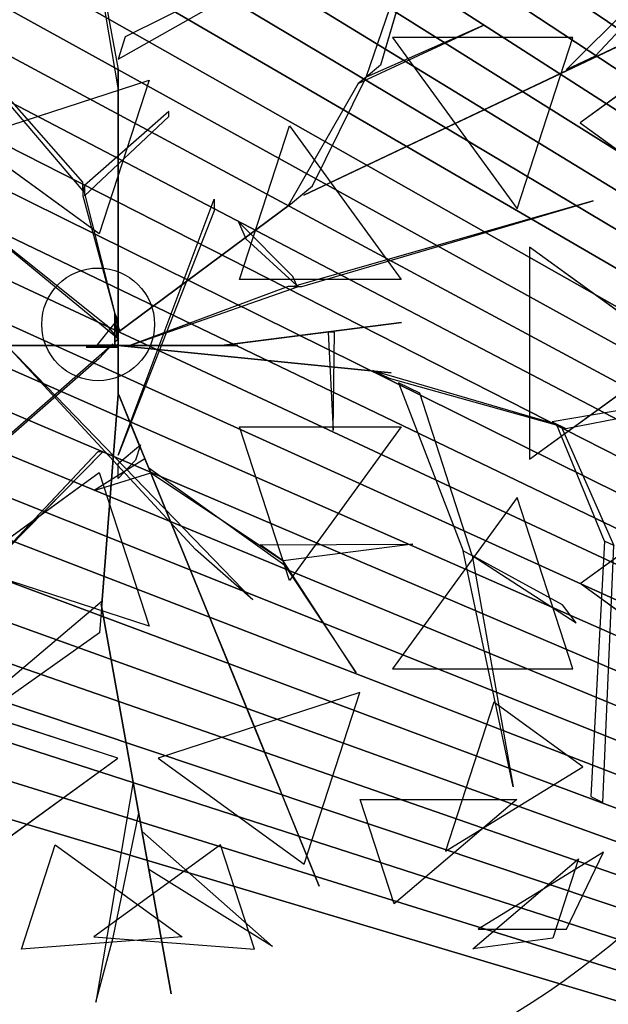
# Model space of a CAD drawing. Extents: x 22936 to 50368, y -4877 to 31080.
# Tile 338 of 601: x 47509 to 47692, y 3188 to 3494. Entities that reach past the tile are written whole.
import ezdxf

# ---------------------------------------------------------------- set-up
doc = ezdxf.new("R2010")
doc.units = 0
doc.layers.get('0').update_dxf_attribs({"linetype": 'CONTINUOUS'})
for name, color, linetype in [('00_TRACE_ARBRE', 3, 'CONTINUOUS'), ('00_TRACE_RDC', 241, 'CONTINUOUS'), ('08_AMENAGEMENTS_EXTERIEURS', 253, 'CONTINUOUS'), ('09_VEGETATION', 134, 'CONTINUOUS')]:
    doc.layers.add(name, color=color, linetype=linetype)

# ---------------------------------------------------------------- blocks, each defined once
blk = doc.blocks.new('TREE_GEOMETRIC_ROUND')
at = {"color": 7}
for p, q in [((659.8, 629.4, 4074.4), (845.8, 1171, 4367.3)), ((845.8, 1171, 4367.3), (695.2, 658.9, 4126.7)), ((-35.6, 1083.8, 3300.2), (43.9, 648.6, 2772)), ((-664.3, 1074, 5052.5), (-43.9, 347.3, 3886.1)), ((-43.9, 368.2, 3797.1), (-664.3, 1074, 5042)), ((43.9, 602.6, 2829.5), (-35.6, 1071.2, 3326.4)), ((1157, 647.6, 3462.4), (1550.3, 1040.4, 3357.8)), ((440.3, 918.1, 4074.4), (61.4, 729.6, 2965.5)), ((1444.2, 912, 3431), (1228.9, 681.4, 3488.5)), ((43.9, 673.7, 2892.3), (432.8, 894.1, 4074.4)), ((504.8, 335.9, 3415.3), (1641.7, 875.3, 3593.2)), ((1641.7, 875.3, 3593.2), (504.8, 335.9, 3357.8)), ((640.5, 613.4, 4105.7), (950.7, 757.4, 4806.6)), ((950.7, 757.4, 4806.6), (659.8, 629.4, 4074.4)), ((61.4, 729.6, 2965.5), (43.9, 673.7, 2892.3)), ((725, 728.2, 5468.4), (1034.7, 302, 5468.4)), ((1173.2, 728.2, 5178.3), (725, 728.2, 5468.4)), ((1034.7, 302, 5468.4), (1173.2, 728.2, 5178.3)), ((1228.9, 681.4, 3488.5), (1157, 647.6, 3462.4)), ((1412.1, 676.5, 2902.3), (1191.4, 516.2, 2577.8)), ((43.9, 648.6, 2772), (43.9, 602.6, 2829.5)), ((43.9, 8.4, 1966.5), (43.9, 648.6, 2772)), ((695.2, 658.9, 4126.7), (659.8, 629.4, 4074.4)), ((-327.8, 475.9, 5644.3), (120.7, 621.6, 5644.3)), ((120.7, 621.6, 5644.3), (-3.3, 240.2, 5736.5)), ((640.5, 613.4, 4105.7), (465.5, 308.8, 3415.3)), ((526.6, 359.6, 3415.3), (659.8, 629.4, 4074.4)), ((659.8, 629.4, 4074.4), (640.5, 613.4, 4105.7)), ((43.9, 602.6, 2829.5), (43.9, -41.8, 1966.5)), ((169.5, 544, 4498), (-39.8, 359.9, 3797.1)), ((169.5, 531.4, 4498), (169.5, 544, 4498)), ((-39.8, 334.8, 3870.4), (169.5, 531.4, 4498)), ((1191.4, 516.2, 2577.8), (1506.2, 287.5, 2829.7)), ((345.4, 126.8, 5736.5), (469.4, 508.3, 5644.3)), ((469.4, 508.3, 5644.3), (746.6, 126.8, 5644.3)), ((-3.3, 240.2, 5736.5), (-327.8, 475.9, 5644.3)), ((-43.9, 347.3, 3886.1), (-43.9, 368.2, 3797.1)), ((-43.9, 359.9, 3797.1), (-43.9, 334.8, 3870.4)), ((48.1, -4.2, 2364), (-43.9, 359.9, 3797.1)), ((-39.8, 359.9, 3797.1), (-39.8, 334.8, 3870.4)), ((471.9, 314.1, 3415.3), (526.6, 359.6, 3415.3)), ((-43.9, 334.8, 3870.4), (48.1, -4.2, 2510.4)), ((43.9, -309.6, 4440.5), (282.4, 326.4, 5654)), ((282.4, 326.4, 5654), (282.4, 297.1, 5491.8)), ((1223.9, 322.2, 5052.5), (479.1, 108.8, 3886.1)), ((500, 108.8, 3797.1), (1223.9, 322.2, 5042)), ((504.8, 335.9, 3357.8), (504.8, 335.9, 3415.3)), ((1223.9, 322.2, 5042), (1223.9, 322.2, 5052.5)), ((43.9, -4.2, 2510.4), (471.9, 314.1, 3357.8)), ((471.9, 314.1, 3415.3), (43.9, -4.2, 2583.7)), ((282.4, 297.1, 5491.8), (43.9, -309.6, 4513.7)), ((465.5, 308.8, 3415.3), (471.9, 314.1, 3415.3)), ((471.9, 314.1, 3357.8), (471.9, 314.1, 3415.3)), ((-330.3, 289.4, 3300.2), (15, 12.8, 2772)), ((45.1, -22, 2829.5), (-322, 279.9, 3326.4)), ((342.6, 270.2, 4498), (360.8, 227.9, 4498)), ((477.9, 134.4, 3870.4), (342.6, 270.2, 4498)), ((360.8, 227.9, 4498), (487.8, 111.3, 3797.1)), ((1065.6, 207, 2392.4), (1065.6, -319.9, 2392.4)), ((1428.2, -56.5, 2682.5), (1065.6, 207, 2392.4)), ((746.6, 126.8, 5644.3), (345.4, 126.8, 5736.5)), ((487.8, 111.3, 3797.1), (477.9, 134.4, 3870.4)), ((73.2, -37.7, 2364), (491.7, 108.8, 3797.1)), ((466.6, 108.8, 3870.4), (73.2, -37.7, 2510.4)), ((491.7, 108.8, 3797.1), (466.6, 108.8, 3870.4)), ((479.1, 108.8, 3886.1), (500, 108.8, 3797.1)), ((42, 27.1, 2791.2), (-8.3, -35.6, 2791.2)), ((35.6, -29.3), (35.6, 41.8)), ((35.6, 41.8), (35.6, 20.9, 1893.2)), ((35.6, 41.8), (42, 27.1, 2791.2)), ((42, 27.1, 2791.2), (42, -23.1, 2791.2)), ((15, 12.8, 2772), (45.1, -22, 2829.5)), ((35.6, 20.9, 1893.2), (35.6, -29.3, 1893.2)), ((35.6, -37.7, 1966.5), (35.6, 20.9, 1893.2)), ((35.6, 20.9, 1893.2), (35.6, -16.7, 2437.2)), ((43.9, -4.2, 2510.4), (43.9, 16.7, 2039.7)), ((43.9, 16.7, 2039.7), (43.9, -41.8, 1966.5)), ((43.9, -41.8, 1966.5), (43.9, 8.4, 1966.5)), ((747.6, 19.4, 5507.5), (307.6, -36.3, 4586.9)), ((340.8, -32.1, 4498), (747.6, 19.4, 5507.5)), ((35.6, -16.7, 2437.2), (35.6, -37.7, 1966.5)), ((42, -23.1, 2791.2), (35.6, -29.3)), ((43.9, -62.8, 2437.2), (43.9, -4.2, 2510.4)), ((43.9, -4.2, 2510.4), (43.9, -159, 3007.3)), ((43.9, -4.2, 2583.7), (43.9, -4.2, 2510.4)), ((48.1, -4.2, 2510.4), (48.1, -4.2, 2364)), ((581.4, -3.9, 5214.6), (565.4, -3.9, 5099.5)), ((565.4, -3.9, 5099.5), (578, -248.8, 5549.4)), ((578, -248.8, 5549.4), (581.4, -3.9, 5214.6)), ((-81.6, -37.7, 2934.1), (-604.6, -37.7, 3357.8)), ((-604.6, -37.7, 3415.3), (-81.6, -37.7, 3007.3)), ((-140.2, -37.7, 3064.9), (-232.2, -37.7, 3839)), ((-232.2, -37.7, 4440.5), (378.7, -669.5, 5654)), ((236.4, -544, 5491.8), (-232.2, -37.7, 4513.7)), ((-225.6, -258.5, 2358.4), (31.1, -33, 1966.5)), ((-207.1, -37.7, 3886.1), (-81.6, -37.7, 3007.3)), ((-81.6, -37.7, 3007.3), (-140.2, -37.7, 3064.9)), ((-81.6, -37.7, 3007.3), (-81.6, -37.7, 2934.1)), ((73.2, -37.7, 2510.4), (-81.6, -37.7, 3007.3)), ((-81.6, -37.7, 2934.1), (14.6, -37.7, 2437.2)), ((-35.6, -41.8), (-8.3, -35.6, 2791.2)), ((-35.6, -41.8), (-14.6, -41.8, 1893.2)), ((35.6, -41.8), (-35.6, -41.8)), ((-14.6, -41.8, 1893.2), (-35.6, -41.8, 2364)), ((-35.6, -41.8, 2364), (23, -41.8, 2437.2)), ((-14.6, -41.8, 1893.2), (35.6, -41.8, 1893.2)), ((43.9, -41.8, 1966.5), (-14.6, -41.8, 1893.2)), ((-8.3, -35.6, 2791.2), (42, -35.6, 2791.2)), ((31.1, -33, 1966.5), (-3.2, -69.7, 1966.5)), ((35.6, -37.7, 1966.5), (14.6, -37.7, 2437.2)), ((14.6, -37.7, 2437.2), (73.2, -37.7, 2510.4)), ((23, -41.8, 2437.2), (43.9, -41.8, 1966.5)), ((35.1, -36.7, 1966.5), (85, -41.7, 1966.5)), ((676.3, -100.8, 2829.5), (35.1, -36.7, 1966.5)), ((35.6, -29.3, 1893.2), (35.6, -29.3)), ((42, -35.6, 2791.2), (35.6, -41.8)), ((94.1, -37.7, 2039.7), (35.6, -37.7, 1966.5)), ((35.6, -41.8, 1893.2), (35.6, -41.8)), ((43.9, -41.8, 1966.5), (43.9, -62.8, 2437.2)), ((73.2, -37.7, 2510.4), (73.2, -37.7, 2364)), ((73.2, -37.7, 2510.4), (94.1, -37.7, 2039.7)), ((85, -41.7, 1966.5), (722.1, -105.4, 2772)), ((85.8, -37.7, 5481.4), (295, -37.7, 4498)), ((85.8, -37.7, 5669.7), (85.8, -37.7, 5481.4)), ((341, -37.7, 4498), (85.8, -37.7, 5669.7)), ((295, -37.7, 4498), (341, -37.7, 4498)), ((307.6, -36.3, 4586.9), (340.8, -32.1, 4498)), ((-3.2, -69.7, 1966.5), (-257, -292.1, 2300.8)), ((43.9, -159, 2934.1), (43.9, -62.8, 2437.2)), ((1065.6, -319.9, 2392.4), (1428.2, -56.5, 2682.5)), ((722.1, -105.4, 2772), (676.3, -100.8, 2829.5)), ((718.1, -119.5, 2772), (676.7, -99.4, 2829.5)), ((676.7, -99.4, 2829.5), (1132.9, -232.9, 3326.4)), ((1144.2, -238.3, 3300.2), (718.1, -119.5, 2772)), ((740.6, -130.5, 2892.3), (900.6, -547.9, 4074.4)), ((793.3, -156.1, 2965.5), (740.6, -130.5, 2892.3)), ((43.9, -159, 2934.1), (3.3, -680.5, 3357.8)), ((3.3, -680.5, 3415.3), (43.9, -159, 3007.3)), ((43.9, -159, 3007.3), (43.9, -159, 2934.1)), ((93.2, -276.5, 3886.1), (45.8, -160.3, 3007.3)), ((45.8, -160.3, 3007.3), (68, -214.5, 3064.9)), ((923.2, -558.9, 4074.4), (793.3, -156.1, 2965.5)), ((1405.5, -179.3, 3242.7), (1121.6, -227.4, 3242.7)), ((1155.5, -243.8, 3315.9), (1428.1, -190.3, 3300.2)), ((68, -214.5, 3064.9), (102.7, -299.8, 3839)), ((345.4, -239.8, 5736.5), (746.6, -239.8, 5644.3)), ((469.4, -621.3, 5644.3), (345.4, -239.8, 5736.5)), ((746.6, -239.8, 5644.3), (469.4, -621.3, 5644.3)), ((1121.6, -227.4, 3242.7), (1155.5, -243.8, 3315.9)), ((1252.1, -523.5, 3608.8), (1132.9, -232.9, 3326.4)), ((1132.9, -232.9, 3326.4), (1144.2, -238.3, 3300.2)), ((1144.2, -238.3, 3300.2), (1274.7, -534.5, 3577.5)), ((43.9, -330.6, 4456.2), (99.4, -284.5, 3886.1)), ((99.4, -284.5, 3886.1), (87.5, -322.2, 3959.3)), ((102.7, -299.8, 3839), (93.2, -276.5, 3886.1)), ((93.2, -276.5, 3886.1), (292.4, -764.7, 4383)), ((-6.3, -301.3, 5010.6), (-278.3, -590, 5523.2)), ((-278.3, -590, 5523.2), (6.3, -301.3, 4895.5)), ((6.3, -301.3, 4895.5), (-6.3, -301.3, 5010.6)), ((43.9, -309.6, 4513.7), (43.9, -309.6, 4440.5)), ((297.1, -776.3, 4335.9), (102.7, -299.8, 3839)), ((110.6, -319.1, 4456.2), (-15.5, -397.7, 5612.1)), ((87.5, -322.2, 3959.3), (43.9, -368.2, 4456.2)), ((43.9, -368.2, 4456.2), (43.9, -330.6, 4456.2)), ((120.1, -342.4, 4456.2), (110.6, -319.1, 4456.2)), ((120.1, -342.4, 4456.2), (124.8, -354, 4571.3)), ((124.8, -354, 4456.2), (120.1, -342.4, 4456.2)), ((458.2, -584.1, 4848.5), (120.1, -342.4, 4456.2)), ((-327.8, -588.9, 5644.3), (-3.3, -353.1, 5736.5)), ((-15.5, -397.7, 5612.1), (124.8, -354, 4456.2)), ((-3.3, -353.1, 5736.5), (120.7, -734.6, 5644.3)), ((124.8, -354, 4571.3), (453.5, -572.4, 4906)), ((1034.7, -415, 5468.4), (725, -841.2, 5468.4)), ((1173.2, -841.2, 5178.3), (1034.7, -415, 5468.4)), ((1191.4, -629.1, 2577.8), (1506.2, -400.4, 2829.7)), ((396.5, -532.4, 4848.5), (775.7, -531.4, 5361.1)), ((453.5, -572.4, 4895.5), (396.5, -532.4, 4848.5)), ((775.7, -531.4, 5361.1), (453.5, -572.4, 4895.5)), ((1252.1, -523.5, 3608.8), (1218, -1158.3, 4205.1)), ((1248.1, -1172.9, 4205.1), (1274.7, -534.5, 3577.5)), ((1274.7, -534.5, 3577.5), (1252.1, -523.5, 3608.8)), ((378.7, -669.5, 5654), (236.4, -544, 5491.8)), ((1024.9, -1134.2, 5230.3), (900.6, -547.9, 4074.4)), ((900.6, -547.9, 4074.4), (923.2, -558.9, 4074.4)), ((1147.2, -681.8, 4644.5), (923.2, -558.9, 4074.4)), ((923.2, -558.9, 4131.9), (1181.4, -726.4, 4822.3)), ((923.2, -558.9, 4074.4), (1024.9, -1134.2, 5230.3)), ((923.2, -558.9, 4074.4), (923.2, -558.9, 4131.9)), ((634.8, -851, 5246), (453.5, -572.4, 4906)), ((453.5, -572.4, 4906), (458.2, -584.1, 4848.5)), ((458.2, -584.1, 4848.5), (634.8, -851, 5246)), ((120.7, -734.6, 5644.3), (-327.8, -588.9, 5644.3)), ((1412.1, -789.5, 2902.3), (1191.4, -629.1, 2577.8)), ((-373.5, -991.1, 4105.7), (4, -672.1, 3415.3)), ((3.3, -680.5, 3415.3), (-2.2, -751.4, 3415.3)), ((176, -1648.4, 3593.2), (2.2, -680.5, 3357.8)), ((2.2, -680.5, 3357.8), (2.2, -680.5, 3415.3)), ((2.2, -680.5, 3415.3), (176, -1648.4, 3593.2)), ((4, -672.1, 3415.3), (3.3, -680.5, 3415.3)), ((3.3, -680.5, 3357.8), (3.3, -680.5, 3415.3)), ((1181.4, -726.4, 4822.3), (1147.2, -681.8, 4644.5)), ((-2.2, -751.4, 3415.3), (-375.4, -1016.1, 4074.4)), ((292.4, -764.7, 4383), (297.1, -776.3, 4335.9)), ((376.1, -970, 4937.4), (292.4, -764.7, 4383)), ((297.1, -776.3, 4325.4), (543.6, -1380.7, 4586.9)), ((314.5, -818.9, 4398.6), (297.1, -776.3, 4325.4)), ((297.1, -776.3, 4335.9), (412.5, -1059.2, 5099.5)), ((447.2, -1144.4, 4555.6), (314.5, -818.9, 4398.6)), ((725, -841.2, 5468.4), (1173.2, -841.2, 5178.3)), ((43.2, -1062.8, 5468.4), (-458, -899.9, 5468.4)), ((644.2, -899.9, 2392.4), (143.1, -1062.8, 2392.4)), ((505.7, -1326.2, 2682.5), (644.2, -899.9, 2392.4)), ((977.1, -924.1, 2577.8), (856.9, -1294.1, 2829.7)), ((1197.9, -1084.4, 2902.3), (977.1, -924.1, 2577.8)), ((412.5, -1059.2, 5099.5), (376.1, -970, 4937.4)), ((-319.5, -1326.2, 5178.3), (43.2, -1062.8, 5468.4)), ((143.1, -1062.8, 2392.4), (505.7, -1326.2, 2682.5)), ((856.9, -1294.1, 2829.7), (1197.9, -1084.4, 2902.3)), ((81.3, -1121.2, 3462.4), (-11.6, -1669.3, 3357.8)), ((95.4, -1199.5, 3488.5), (81.3, -1121.2, 3462.4)), ((543.6, -1380.7, 4586.9), (447.2, -1144.4, 4555.6)), ((729.4, -1424.8, 4958.5), (645, -1165.3, 5283)), ((645, -1165.3, 5283), (1034.1, -1165.3, 5031.1)), ((1034.1, -1165.3, 5031.1), (729.4, -1424.8, 4958.5)), ((1218, -1158.3, 4205.1), (1248.1, -1172.9, 4205.1)), ((31.8, -1508.5, 3431), (95.4, -1199.5, 3488.5)), ((120.5, -1339.5, 3561.8), (103.5, -1244.8, 3546.1)), ((103.5, -1244.8, 3546.1), (427, -1531.1, 4205.1)), ((-196.4, -1537.5, 2902.3), (-112.1, -1278, 2577.8)), ((-112.1, -1278, 2577.8), (202.6, -1506.7, 2829.7)), ((298.3, -1278, 5283), (-16.4, -1506.7, 5031.1)), ((382.6, -1537.5, 4958.5), (298.3, -1278, 5283)), ((1249.6, -1296.3, 3265.8), (938.1, -1487.8, 3199.5)), ((1157.7, -1487.8, 3565.9), (1249.6, -1296.3, 3265.8)), ((925.3, -1536.3, 4599.3), (1187.4, -1313.1, 4661.7)), ((1187.4, -1313.1, 4661.7), (1123.5, -1509.8, 4337.8)), ((427, -1531.1, 4205.1), (120.5, -1339.5, 3561.8)), ((938.1, -1487.8, 3199.5), (1157.7, -1487.8, 3565.9)), ((202.6, -1506.7, 2829.7), (-196.4, -1537.5, 2902.3)), ((-16.4, -1506.7, 5031.1), (382.6, -1537.5, 4958.5)), ((-11.6, -1669.3, 3357.8), (31.8, -1508.5, 3431)), ((1123.5, -1509.8, 4337.8), (925.3, -1536.3, 4599.3))]:
    blk.add_line(p, q, dxfattribs=at)
mesh = blk.add_polyface(dxfattribs=at)
corners = [(845.8, 1171, 4367.3), (695.2, 658.9, 4126.7), (659.8, 629.4, 4074.4)]
mesh.append_faces([[corners[k] for k in face] for face in [(0, 1, 2)]], dxfattribs={"color": 7})
mesh = blk.add_polyface(dxfattribs=at)
corners = [(1641.7, 875.3, 3593.2), (504.8, 335.9, 3357.8), (504.8, 335.9, 3415.3)]
mesh.append_faces([[corners[k] for k in face] for face in [(0, 1, 2)]], dxfattribs={"color": 7})
mesh = blk.add_polyface(dxfattribs=at)
corners = [(950.7, 757.4, 4806.6), (659.8, 629.4, 4074.4), (640.5, 613.4, 4105.7)]
mesh.append_faces([[corners[k] for k in face] for face in [(0, 1, 2)]], dxfattribs={"color": 7})
mesh = blk.add_polyface(dxfattribs=at)
corners = [(1173.2, 728.2, 5178.3), (725, 728.2, 5468.4), (1034.7, 302, 5468.4)]
mesh.append_faces([[corners[k] for k in face] for face in [(0, 1, 2)]], dxfattribs={"color": 7})
mesh = blk.add_polyface(dxfattribs=at)
corners = [(1412.1, 676.5, 2902.3), (1191.4, 516.2, 2577.8), (1506.2, 287.5, 2829.7)]
mesh.append_faces([[corners[k] for k in face] for face in [(0, 1, 2)]], dxfattribs={"color": 7})
mesh = blk.add_polyface(dxfattribs=at)
corners = [(43.9, 8.4, 1966.5), (43.9, 602.6, 2829.5), (43.9, -41.8, 1966.5), (43.9, 648.6, 2772)]
mesh.append_faces([[corners[k] for k in face] for face in [(0, 1, 2), (1, 0, 3)]], dxfattribs={"vtx0": -1, "color": 7})
mesh = blk.add_polyface(dxfattribs=at)
corners = [(120.7, 621.6, 5644.3), (-3.3, 240.2, 5736.5), (-327.8, 475.9, 5644.3)]
mesh.append_faces([[corners[k] for k in face] for face in [(0, 1, 2)]], dxfattribs={"color": 7})
mesh = blk.add_polyface(dxfattribs=at)
corners = [(746.6, 126.8, 5644.3), (345.4, 126.8, 5736.5), (469.4, 508.3, 5644.3)]
mesh.append_faces([[corners[k] for k in face] for face in [(0, 1, 2)]], dxfattribs={"color": 7})
mesh = blk.add_polyface(dxfattribs=at)
corners = [(471.9, 314.1, 3357.8), (43.9, -4.2, 2583.7), (43.9, -4.2, 2510.4), (471.9, 314.1, 3415.3)]
mesh.append_faces([[corners[k] for k in face] for face in [(0, 1, 2), (1, 0, 3)]], dxfattribs={"vtx0": -1, "color": 7})
mesh = blk.add_polyface(dxfattribs=at)
corners = [(1428.2, -56.5, 2682.5), (1065.6, 207, 2392.4), (1065.6, -319.9, 2392.4)]
mesh.append_faces([[corners[k] for k in face] for face in [(0, 1, 2)]], dxfattribs={"color": 7})
mesh = blk.add_polyface(dxfattribs=at)
corners = [(35.6, 41.8), (35.6, -29.3, 1893.2), (35.6, -29.3), (35.6, 20.9, 1893.2)]
mesh.append_faces([[corners[k] for k in face] for face in [(0, 1, 2), (1, 0, 3)]], dxfattribs={"vtx0": -1, "color": 7})
mesh = blk.add_polyface(dxfattribs=at)
corners = [(35.6, 41.8), (42, -23.1, 2791.2), (35.6, -29.3), (42, 27.1, 2791.2)]
mesh.append_faces([[corners[k] for k in face] for face in [(0, 1, 2), (1, 0, 3)]], dxfattribs={"vtx0": -1, "color": 7})
mesh = blk.add_polyface(dxfattribs=at)
corners = [(35.6, 20.9, 1893.2), (35.6, -16.7, 2437.2), (35.6, -37.7, 1966.5)]
mesh.append_faces([[corners[k] for k in face] for face in [(0, 1, 2)]], dxfattribs={"color": 7})
mesh = blk.add_polyface(dxfattribs=at)
corners = [(43.9, -4.2, 2510.4), (43.9, -41.8, 1966.5), (43.9, -62.8, 2437.2), (43.9, 16.7, 2039.7)]
mesh.append_faces([[corners[k] for k in face] for face in [(0, 1, 2), (1, 0, 3)]], dxfattribs={"vtx0": -1, "color": 7})
mesh = blk.add_polyface(dxfattribs=at)
corners = [(747.6, 19.4, 5507.5), (307.6, -36.3, 4586.9), (340.8, -32.1, 4498)]
mesh.append_faces([[corners[k] for k in face] for face in [(0, 1, 2)]], dxfattribs={"color": 7})
mesh = blk.add_polyface(dxfattribs=at)
corners = [(43.9, -62.8, 2437.2), (43.9, -159, 3007.3), (43.9, -159, 2934.1), (43.9, -4.2, 2510.4)]
mesh.append_faces([[corners[k] for k in face] for face in [(0, 1, 2), (1, 0, 3)]], dxfattribs={"vtx0": -1, "color": 7})
mesh = blk.add_polyface(dxfattribs=at)
corners = [(565.4, -3.9, 5099.5), (578, -248.8, 5549.4), (581.4, -3.9, 5214.6)]
mesh.append_faces([[corners[k] for k in face] for face in [(0, 1, 2)]], dxfattribs={"color": 7})
mesh = blk.add_polyface(dxfattribs=at)
corners = [(-604.6, -37.7, 3357.8), (-81.6, -37.7, 3007.3), (-81.6, -37.7, 2934.1), (-604.6, -37.7, 3415.3)]
mesh.append_faces([[corners[k] for k in face] for face in [(0, 1, 2), (1, 0, 3)]], dxfattribs={"vtx0": -1, "color": 7})
mesh = blk.add_polyface(dxfattribs=at)
corners = [(-140.2, -37.7, 3064.9), (-207.1, -37.7, 3886.1), (-81.6, -37.7, 3007.3), (-232.2, -37.7, 3839)]
mesh.append_faces([[corners[k] for k in face] for face in [(0, 1, 2), (1, 0, 3)]], dxfattribs={"vtx0": -1, "color": 7})
mesh = blk.add_polyface(dxfattribs=at)
corners = [(73.2, -37.7, 2510.4), (-81.6, -37.7, 2934.1), (14.6, -37.7, 2437.2), (-81.6, -37.7, 3007.3)]
mesh.append_faces([[corners[k] for k in face] for face in [(0, 1, 2), (1, 0, 3)]], dxfattribs={"vtx0": -1, "color": 7})
mesh = blk.add_polyface(dxfattribs=at)
corners = [(-35.6, -41.8, 2364), (43.9, -41.8, 1966.5), (-14.6, -41.8, 1893.2), (23, -41.8, 2437.2)]
mesh.append_faces([[corners[k] for k in face] for face in [(0, 1, 2), (1, 0, 3)]], dxfattribs={"vtx0": -1, "color": 7})
mesh = blk.add_polyface(dxfattribs=at)
corners = [(-14.6, -41.8, 1893.2), (35.6, -41.8), (-35.6, -41.8), (35.6, -41.8, 1893.2)]
mesh.append_faces([[corners[k] for k in face] for face in [(0, 1, 2), (1, 0, 3)]], dxfattribs={"vtx0": -1, "color": 7})
mesh = blk.add_polyface(dxfattribs=at)
corners = [(14.6, -37.7, 2437.2), (94.1, -37.7, 2039.7), (35.6, -37.7, 1966.5), (73.2, -37.7, 2510.4)]
mesh.append_faces([[corners[k] for k in face] for face in [(0, 1, 2), (1, 0, 3)]], dxfattribs={"vtx0": -1, "color": 7})
mesh = blk.add_polyface(dxfattribs=at)
corners = [(722.1, -105.4, 2772), (35.1, -36.7, 1966.5), (85, -41.7, 1966.5), (676.3, -100.8, 2829.5)]
mesh.append_faces([[corners[k] for k in face] for face in [(0, 1, 2), (1, 0, 3)]], dxfattribs={"vtx0": -1, "color": 7})
mesh = blk.add_polyface(dxfattribs=at)
corners = [(85.8, -37.7, 5669.7), (295, -37.7, 4498), (341, -37.7, 4498), (85.8, -37.7, 5481.4)]
mesh.append_faces([[corners[k] for k in face] for face in [(0, 1, 2), (1, 0, 3)]], dxfattribs={"vtx0": -1, "color": 7})
mesh = blk.add_polyface(dxfattribs=at)
corners = [(43.9, -159, 3007.3), (3.3, -680.5, 3357.8), (3.3, -680.5, 3415.3), (43.9, -159, 2934.1)]
mesh.append_faces([[corners[k] for k in face] for face in [(0, 1, 2), (1, 0, 3)]], dxfattribs={"vtx0": -1, "color": 7})
mesh = blk.add_polyface(dxfattribs=at)
corners = [(93.2, -276.5, 3886.1), (68, -214.5, 3064.9), (102.7, -299.8, 3839), (45.8, -160.3, 3007.3)]
mesh.append_faces([[corners[k] for k in face] for face in [(0, 1, 2), (1, 0, 3)]], dxfattribs={"vtx0": -1, "color": 7})
mesh = blk.add_polyface(dxfattribs=at)
corners = [(746.6, -239.8, 5644.3), (469.4, -621.3, 5644.3), (345.4, -239.8, 5736.5)]
mesh.append_faces([[corners[k] for k in face] for face in [(0, 1, 2)]], dxfattribs={"color": 7})
mesh = blk.add_polyface(dxfattribs=at)
corners = [(102.7, -299.8, 3839), (292.4, -764.7, 4383), (297.1, -776.3, 4335.9), (93.2, -276.5, 3886.1)]
mesh.append_faces([[corners[k] for k in face] for face in [(0, 1, 2), (1, 0, 3)]], dxfattribs={"vtx0": -1, "color": 7})
mesh = blk.add_polyface(dxfattribs=at)
corners = [(-6.3, -301.3, 5010.6), (-278.3, -590, 5523.2), (6.3, -301.3, 4895.5)]
mesh.append_faces([[corners[k] for k in face] for face in [(0, 1, 2)]], dxfattribs={"color": 7})
mesh = blk.add_polyface(dxfattribs=at)
corners = [(124.8, -354, 4456.2), (110.6, -319.1, 4456.2), (-15.5, -397.7, 5612.1), (120.1, -342.4, 4456.2)]
mesh.append_faces([[corners[k] for k in face] for face in [(0, 1, 2), (1, 0, 3)]], dxfattribs={"vtx0": -1, "color": 7})
mesh = blk.add_polyface(dxfattribs=at)
corners = [(120.7, -734.6, 5644.3), (-327.8, -588.9, 5644.3), (-3.3, -353.1, 5736.5)]
mesh.append_faces([[corners[k] for k in face] for face in [(0, 1, 2)]], dxfattribs={"color": 7})
mesh = blk.add_polyface(dxfattribs=at)
corners = [(1173.2, -841.2, 5178.3), (1034.7, -415, 5468.4), (725, -841.2, 5468.4)]
mesh.append_faces([[corners[k] for k in face] for face in [(0, 1, 2)]], dxfattribs={"color": 7})
mesh = blk.add_polyface(dxfattribs=at)
corners = [(1506.2, -400.4, 2829.7), (1412.1, -789.5, 2902.3), (1191.4, -629.1, 2577.8)]
mesh.append_faces([[corners[k] for k in face] for face in [(0, 1, 2)]], dxfattribs={"color": 7})
mesh = blk.add_polyface(dxfattribs=at)
corners = [(775.7, -531.4, 5361.1), (453.5, -572.4, 4895.5), (396.5, -532.4, 4848.5)]
mesh.append_faces([[corners[k] for k in face] for face in [(0, 1, 2)]], dxfattribs={"color": 7})
mesh = blk.add_polyface(dxfattribs=at)
corners = [(1024.9, -1134.2, 5230.3), (900.6, -547.9, 4074.4), (923.2, -558.9, 4074.4)]
mesh.append_faces([[corners[k] for k in face] for face in [(0, 1, 2)]], dxfattribs={"color": 7})
mesh = blk.add_polyface(dxfattribs=at)
corners = [(453.5, -572.4, 4906), (458.2, -584.1, 4848.5), (634.8, -851, 5246)]
mesh.append_faces([[corners[k] for k in face] for face in [(0, 1, 2)]], dxfattribs={"color": 7})
mesh = blk.add_polyface(dxfattribs=at)
corners = [(2.2, -680.5, 3415.3), (176, -1648.4, 3593.2), (2.2, -680.5, 3357.8)]
mesh.append_faces([[corners[k] for k in face] for face in [(0, 1, 2)]], dxfattribs={"color": 7})
mesh = blk.add_polyface(dxfattribs=at)
corners = [(376.1, -970, 4937.4), (297.1, -776.3, 4335.9), (412.5, -1059.2, 5099.5), (292.4, -764.7, 4383)]
mesh.append_faces([[corners[k] for k in face] for face in [(0, 1, 2), (1, 0, 3)]], dxfattribs={"vtx0": -1, "color": 7})
mesh = blk.add_polyface(dxfattribs=at)
corners = [(447.2, -1144.4, 4555.6), (297.1, -776.3, 4325.4), (543.6, -1380.7, 4586.9), (314.5, -818.9, 4398.6)]
mesh.append_faces([[corners[k] for k in face] for face in [(0, 1, 2), (1, 0, 3)]], dxfattribs={"vtx0": -1, "color": 7})
mesh = blk.add_polyface(dxfattribs=at)
corners = [(43.2, -1062.8, 5468.4), (-458, -899.9, 5468.4), (-319.5, -1326.2, 5178.3)]
mesh.append_faces([[corners[k] for k in face] for face in [(0, 1, 2)]], dxfattribs={"color": 7})
mesh = blk.add_polyface(dxfattribs=at)
corners = [(644.2, -899.9, 2392.4), (143.1, -1062.8, 2392.4), (505.7, -1326.2, 2682.5)]
mesh.append_faces([[corners[k] for k in face] for face in [(0, 1, 2)]], dxfattribs={"color": 7})
mesh = blk.add_polyface(dxfattribs=at)
corners = [(1197.9, -1084.4, 2902.3), (977.1, -924.1, 2577.8), (856.9, -1294.1, 2829.7)]
mesh.append_faces([[corners[k] for k in face] for face in [(0, 1, 2)]], dxfattribs={"color": 7})
mesh = blk.add_polyface(dxfattribs=at)
corners = [(645, -1165.3, 5283), (1034.1, -1165.3, 5031.1), (729.4, -1424.8, 4958.5)]
mesh.append_faces([[corners[k] for k in face] for face in [(0, 1, 2)]], dxfattribs={"color": 7})
mesh = blk.add_polyface(dxfattribs=at)
corners = [(103.5, -1244.8, 3546.1), (427, -1531.1, 4205.1), (120.5, -1339.5, 3561.8)]
mesh.append_faces([[corners[k] for k in face] for face in [(0, 1, 2)]], dxfattribs={"color": 7})
mesh = blk.add_polyface(dxfattribs=at)
corners = [(-196.4, -1537.5, 2902.3), (-112.1, -1278, 2577.8), (202.6, -1506.7, 2829.7)]
mesh.append_faces([[corners[k] for k in face] for face in [(0, 1, 2)]], dxfattribs={"color": 7})
mesh = blk.add_polyface(dxfattribs=at)
corners = [(298.3, -1278, 5283), (-16.4, -1506.7, 5031.1), (382.6, -1537.5, 4958.5)]
mesh.append_faces([[corners[k] for k in face] for face in [(0, 1, 2)]], dxfattribs={"color": 7})
mesh = blk.add_polyface(dxfattribs=at)
corners = [(1157.7, -1487.8, 3565.9), (1249.6, -1296.3, 3265.8), (938.1, -1487.8, 3199.5)]
mesh.append_faces([[corners[k] for k in face] for face in [(0, 1, 2)]], dxfattribs={"color": 7})
mesh = blk.add_polyface(dxfattribs=at)
corners = [(1187.4, -1313.1, 4661.7), (1123.5, -1509.8, 4337.8), (925.3, -1536.3, 4599.3)]
mesh.append_faces([[corners[k] for k in face] for face in [(0, 1, 2)]], dxfattribs={"color": 7})
blk = doc.blocks.new('ARBRE_SIMPLE')
for radius in [250, 17.5]:
    blk.add_circle((0, 0), radius)
blk = doc.blocks.new('GROUPER_1')
at = {"layer": '00_TRACE_ARBRE', "rotation": 10.53798942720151}
blk.add_blockref('ARBRE_SIMPLE', (5919.48, 4010.7), dxfattribs=at)
blk = doc.blocks.new('GROUPER_2')
at = {"layer": '00_TRACE_RDC'}
blk.add_blockref('GROUPER_1', (12098.99, 4265.72), dxfattribs=at)
blk = doc.blocks.new('GROUPER_17')
at = {"layer": '08_AMENAGEMENTS_EXTERIEURS'}
mesh = blk.add_polyface(dxfattribs=at)
corners = [(16.45, 1860.4), (0, 1328), (0, 1844.55), (1795, 1328), (33.02, 1876.27), (49.71, 1892.12), (66.55, 1907.89), (83.55, 1923.55), (100.74, 1939.04), (118.11, 1954.33), (135.7, 1969.37), (153.53, 1984.11), (171.6, 1998.5), (189.93, 2012.5), (208.55, 2026.07), (227.46, 2039.16), (246.69, 2051.72), (266.25, 2063.72), (286.11, 2075.18), (306.26, 2086.08), (326.69, 2096.46), (347.37, 2106.3), (368.28, 2115.64), (389.4, 2124.46), (410.72, 2132.79), (432.21, 2140.64), (453.87, 2148), (475.66, 2154.9), (497.57, 2161.34), (519.59, 2167.33), (541.68, 2172.89), (563.84, 2178.01), (586.04, 2182.71), (608.27, 2187), (630.51, 2190.89), (652.73, 2194.39), (674.92, 2197.5), (697.06, 2200.25), (719.14, 2202.62), (741.15, 2204.62), (763.1, 2206.23), (785, 2207.43), (806.84, 2208.22), (828.63, 2208.57), (850.38, 2208.48), (872.08, 2207.93), (893.75, 2206.9), (915.39, 2205.39), (936.99, 2203.38), (958.57, 2200.86), (980.13, 2197.81), (1001.67, 2194.22), (1023.19, 2190.07), (1044.71, 2185.36), (1066.22, 2180.06), (1087.73, 2174.17), (1109.23, 2167.67), (1130.75, 2160.55), (1152.27, 2152.79), (1173.81, 2144.38), (1195.36, 2135.31), (1216.93, 2125.59), (1238.5, 2115.38), (1260.06, 2104.88), (1281.58, 2094.27), (1303.04, 2083.75), (1324.43, 2073.52), (1345.72, 2063.77), (1366.89, 2054.69), (1387.93, 2046.48), (1408.82, 2039.32), (1429.54, 2033.42), (1450.06, 2028.98), (1470.36, 2026.17), (1490.44, 2025.2), (1510.26, 2026.26), (1529.82, 2029.54), (1549.07, 2035.18), (1567.96, 2043.07), (1586.43, 2053.03), (1604.39, 2064.91), (1621.79, 2078.53), (1638.55, 2093.74), (1654.6, 2110.37), (1669.89, 2128.24), (1684.32, 2147.2), (1697.85, 2167.08), (1710.39, 2187.71), (1721.89, 2208.92), (1732.26, 2230.56), (1741.45, 2252.45), (1749.38, 2274.43), (1756.03, 2296.38), (1761.5, 2318.27), (1765.9, 2340.13), (1769.36, 2361.94), (1771.99, 2383.72), (1773.91, 2405.46), (1775.24, 2427.19), (1776.09, 2448.89), (1776.59, 2470.58), (1776.85, 2492.26), (1777, 2513.93), (2395.68, 2513.93), (1845, 75), (1845, 0), (1332.44, 6187.9), (953.84, 4324.79), (744.56, 6114.92), (1503.53, 4690.87), (1872.82, 4324.79), (2843.74, 4811.2), (2680.87, 4187.05), (193.79, -1456.02), (188.09, -1836.1), (174.84, -1645.82), (233.16, -2021.44), (244.41, -1272.11), (308.78, -2196.56), (325.25, -1099.34), (412.78, -2356.46), (434, -942.64), (3662.14, -2801.42), (567.57, -806.46), (722.14, -694.7), (893.31, -610.54), (1076.21, -556.38), (1155.38, -537.12), (1232.99, -512.33), (1308.66, -482.14), (1382.02, -446.69), (1452.7, -406.15), (1520.35, -360.74), (1584.63, -310.68), (1645.22, -256.21), (1701.82, -197.6), (1754.16, -135.16), (1801.96, -69.18), (1795, 75)]
mesh.append_faces([[corners[k] for k in face] for face in [(0, 1, 2), (106, 107, 108), (113, 114, 115)]], dxfattribs={"vtx0": -1})
mesh.append_faces([[corners[k] for k in face] for face in [(1, 0, 3), (104, 103, 105), (107, 109, 110), (110, 111, 112), (114, 113, 116), (116, 117, 118), (118, 119, 120), (120, 121, 122), (122, 112, 111)]], dxfattribs={"vtx0": -1, "vtx1": -1})
mesh.append_faces([[corners[k] for k in face] for face in [(3, 103, 104), (122, 105, 103)]], dxfattribs={"vtx0": -1, "vtx1": -1, "vtx2": -1})
mesh.append_faces([[corners[k] for k in face] for face in [(3, 0, 4), (3, 4, 5), (3, 5, 6), (3, 6, 7), (3, 7, 8), (3, 8, 9), (3, 9, 10), (3, 10, 11), (3, 11, 12), (3, 12, 13), (3, 13, 14), (3, 14, 15), (3, 15, 16), (3, 16, 17), (3, 17, 18), (3, 18, 19), (3, 19, 20), (3, 20, 21), (3, 21, 22), (3, 22, 23), (3, 23, 24), (3, 24, 25), (3, 25, 26), (3, 26, 27), (3, 27, 28), (3, 28, 29), (3, 29, 30), (3, 30, 31), (3, 31, 32), (3, 32, 33), (3, 33, 34), (3, 34, 35), (3, 35, 36), (3, 36, 37), (3, 37, 38), (3, 38, 39), (3, 39, 40), (3, 40, 41), (3, 41, 42), (3, 42, 43), (3, 43, 44), (3, 44, 45), (3, 45, 46), (3, 46, 47), (3, 47, 48), (3, 48, 49), (3, 49, 50), (3, 50, 51), (3, 51, 52), (3, 52, 53), (3, 53, 54), (3, 54, 55), (3, 55, 56), (3, 56, 57), (3, 57, 58), (3, 58, 59), (3, 59, 60), (3, 60, 61), (3, 61, 62), (3, 62, 63), (3, 63, 64), (3, 64, 65), (3, 65, 66), (3, 66, 67), (3, 67, 68), (3, 68, 69), (3, 69, 70), (3, 70, 71), (3, 71, 72), (3, 72, 73), (3, 73, 74), (3, 74, 75), (3, 75, 76), (3, 76, 77), (3, 77, 78), (3, 78, 79), (3, 79, 80), (3, 80, 81), (3, 81, 82), (3, 82, 83), (3, 83, 84), (3, 84, 85), (3, 85, 86), (3, 86, 87), (3, 87, 88), (3, 88, 89), (3, 89, 90), (3, 90, 91), (3, 91, 92), (3, 92, 93), (3, 93, 94), (3, 94, 95), (3, 95, 96), (3, 96, 97), (3, 97, 98), (3, 98, 99), (3, 99, 100), (3, 100, 101), (3, 101, 102), (3, 102, 103), (107, 106, 109), (110, 109, 111), (116, 113, 117), (118, 117, 119), (120, 119, 121), (122, 121, 123), (122, 123, 124), (122, 124, 125), (122, 125, 126), (122, 126, 127), (122, 127, 128), (122, 128, 129), (122, 129, 130), (122, 130, 131), (122, 131, 132), (122, 132, 133), (122, 133, 134), (122, 134, 135), (122, 135, 136), (122, 136, 137), (122, 137, 105), (122, 103, 112)]], dxfattribs={"vtx0": -1, "vtx2": -1})
mesh.append_faces([[corners[k] for k in face] for face in [(104, 138, 3)]], dxfattribs={"vtx2": -1})
mesh = blk.add_polyface(dxfattribs=at)
corners = [(0, 2513.93), (16.45, 1860.4), (0, 1844.55), (33.02, 1876.27), (49.71, 1892.12), (66.55, 1907.89), (83.55, 1923.55), (100.74, 1939.04), (118.11, 1954.33), (135.7, 1969.37), (153.53, 1984.11), (171.6, 1998.5), (189.93, 2012.5), (208.55, 2026.07), (227.46, 2039.16), (246.69, 2051.72), (266.25, 2063.72), (286.11, 2075.18), (306.26, 2086.08), (326.69, 2096.46), (347.37, 2106.3), (368.28, 2115.64), (389.4, 2124.46), (410.72, 2132.79), (432.21, 2140.64), (453.87, 2148), (475.66, 2154.9), (497.57, 2161.34), (1777, 2513.93), (519.59, 2167.33), (541.68, 2172.89), (563.84, 2178.01), (586.04, 2182.71), (608.27, 2187), (630.51, 2190.89), (652.73, 2194.39), (674.92, 2197.5), (697.06, 2200.25), (719.14, 2202.62), (741.15, 2204.62), (763.1, 2206.23), (785, 2207.43), (806.84, 2208.22), (828.63, 2208.57), (850.38, 2208.48), (872.08, 2207.93), (893.75, 2206.9), (915.39, 2205.39), (936.99, 2203.38), (958.57, 2200.86), (980.13, 2197.81), (1001.67, 2194.22), (1023.19, 2190.07), (1044.71, 2185.36), (1066.22, 2180.06), (1087.73, 2174.17), (1109.23, 2167.67), (1130.75, 2160.55), (1152.27, 2152.79), (1173.81, 2144.38), (1195.36, 2135.31), (1216.93, 2125.59), (1238.5, 2115.38), (1260.06, 2104.88), (1281.58, 2094.27), (1303.04, 2083.75), (1324.43, 2073.52), (1345.72, 2063.77), (1366.89, 2054.69), (1387.93, 2046.48), (1408.82, 2039.32), (1429.54, 2033.42), (1450.06, 2028.98), (1470.36, 2026.17), (1490.44, 2025.2), (1510.26, 2026.26), (1529.82, 2029.54), (1549.07, 2035.18), (1567.96, 2043.07), (1586.43, 2053.03), (1604.39, 2064.91), (1621.79, 2078.53), (1638.55, 2093.74), (1654.6, 2110.37), (1669.89, 2128.24), (1684.32, 2147.2), (1697.85, 2167.08), (1710.39, 2187.71), (1721.89, 2208.92), (1732.26, 2230.56), (1741.45, 2252.45), (1749.38, 2274.43), (1756.03, 2296.38), (1761.5, 2318.27), (1765.9, 2340.13), (1769.36, 2361.94), (1771.99, 2383.72), (1773.91, 2405.46), (1775.24, 2427.19), (1776.09, 2448.89), (1776.59, 2470.58), (1776.85, 2492.26)]
mesh.append_faces([[corners[k] for k in face] for face in [(0, 1, 2), (100, 28, 101)]], dxfattribs={"vtx0": -1})
mesh.append_faces([[corners[k] for k in face] for face in [(1, 0, 3), (3, 0, 4), (4, 0, 5), (5, 0, 6), (6, 0, 7), (7, 0, 8), (8, 0, 9), (9, 0, 10), (10, 0, 11), (11, 0, 12), (12, 0, 13), (13, 0, 14), (14, 0, 15), (15, 0, 16), (16, 0, 17), (17, 0, 18), (18, 0, 19), (19, 0, 20), (20, 0, 21), (21, 0, 22), (22, 0, 23), (23, 0, 24), (24, 0, 25), (25, 0, 26), (26, 0, 27), (27, 28, 29), (29, 28, 30), (30, 28, 31), (31, 28, 32), (32, 28, 33), (33, 28, 34), (34, 28, 35), (35, 28, 36), (36, 28, 37), (37, 28, 38), (38, 28, 39), (39, 28, 40), (40, 28, 41), (41, 28, 42), (42, 28, 43), (43, 28, 44), (44, 28, 45), (45, 28, 46), (46, 28, 47), (47, 28, 48), (48, 28, 49), (49, 28, 50), (50, 28, 51), (51, 28, 52), (52, 28, 53), (53, 28, 54), (54, 28, 55), (55, 28, 56), (56, 28, 57), (57, 28, 58), (58, 28, 59), (59, 28, 60), (60, 28, 61), (61, 28, 62), (62, 28, 63), (63, 28, 64), (64, 28, 65), (65, 28, 66), (66, 28, 67), (67, 28, 68), (68, 28, 69), (69, 28, 70), (70, 28, 71), (71, 28, 72), (72, 28, 73), (73, 28, 74), (74, 28, 75), (75, 28, 76), (76, 28, 77), (77, 28, 78), (78, 28, 79), (79, 28, 80), (80, 28, 81), (81, 28, 82), (82, 28, 83), (83, 28, 84), (84, 28, 85), (85, 28, 86), (86, 28, 87), (87, 28, 88), (88, 28, 89), (89, 28, 90), (90, 28, 91), (91, 28, 92), (92, 28, 93), (93, 28, 94), (94, 28, 95), (95, 28, 96), (96, 28, 97), (97, 28, 98), (98, 28, 99), (99, 28, 100)]], dxfattribs={"vtx0": -1, "vtx1": -1})
mesh.append_faces([[corners[k] for k in face] for face in [(27, 0, 28)]], dxfattribs={"vtx0": -1, "vtx2": -1})

msp = doc.modelspace()

# ---------------------------------------------------------------- block references
at = {"layer": '00_TRACE_RDC'}
msp.add_blockref('GROUPER_2', (29515.15, -4876.93), dxfattribs=at)
at = {"layer": '08_AMENAGEMENTS_EXTERIEURS', "color": 54}
msp.add_blockref('GROUPER_17', (46706.19, 1619.93), dxfattribs=at)
at = {"layer": '09_VEGETATION', "xscale": 0.125, "yscale": 0.125, "zscale": 0.125}
msp.add_blockref('TREE_GEOMETRIC_ROUND', (47534.34, 3397.6), dxfattribs=at)

doc.saveas('drawing.dxf')
